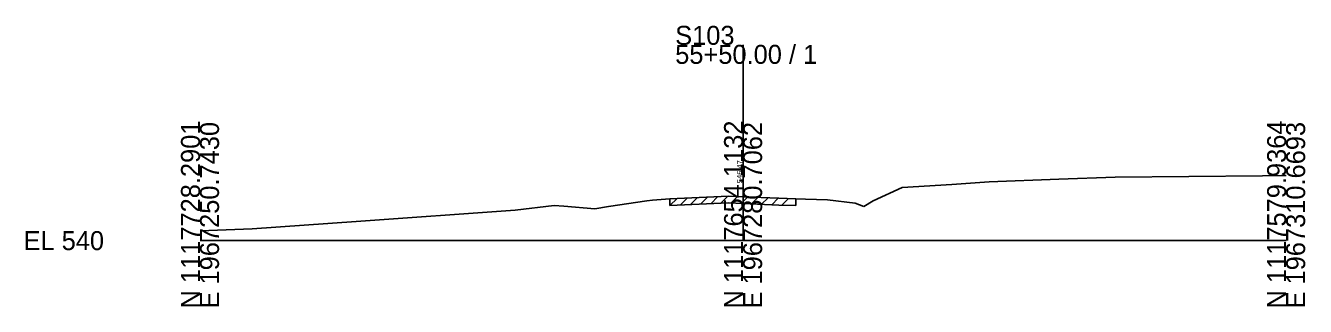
# Model space of a CAD drawing. Extents: x -26 to 163, y -10 to 45020.
# Drawn here: x -25.7 to 162.8, y 15490.3 to 15531.7 of the extents above; entities that cross this region are included whole.
import ezdxf

# ---------------------------------------------------------------- set-up
doc = ezdxf.new("R2010")
doc.units = 0
for name, color, linetype in [('RD_GPK_XS_Cell', 7, 'Continuous'), ('RD_XS_ExGround', 7, 'Continuous'), ('RD_XS_ExPaveRet', 7, 'Continuous'), ('RD_XS_TX_Elev_EX', 7, 'Continuous')]:
    doc.layers.add(name, color=color, linetype=linetype)

msp = doc.modelspace()

# ---------------------------------------------------------------- linework, layer by layer
at = {"layer": 'RD_GPK_XS_Cell'}
for p, q in [((80, 15500), (80, 15528.84)), ((0, 15500), (80, 15500)), ((80, 15500), (160, 15500))]:
    msp.add_line(p, q, dxfattribs=at)
at = {"layer": 'RD_XS_ExGround'}
for p, q in [((116.23, 15508.66), (126.52, 15509.04)), ((126.52, 15509.04), (134.83, 15509.36)), ((134.83, 15509.36), (156.52, 15509.55)), ((156.52, 15509.55), (159.34, 15509.61)), ((159.34, 15509.61), (160, 15509.58)), ((99.16, 15505.87), (103.45, 15507.83)), ((103.45, 15507.83), (110.74, 15508.28)), ((110.74, 15508.28), (116.23, 15508.66)), ((46.41, 15504.49), (52.19, 15505.15)), ((52.19, 15505.15), (53.59, 15505.06)), ((53.59, 15505.06), (58.18, 15504.69)), ((58.18, 15504.69), (60.16, 15505.02)), ((60.16, 15505.02), (65.84, 15505.86)), ((65.84, 15505.86), (66.67, 15505.94)), ((66.67, 15505.94), (69.23, 15506.15)), ((69.23, 15506.15), (75.68, 15506.46)), ((75.68, 15506.46), (77.87, 15506.56)), ((77.87, 15506.56), (80, 15506.47)), ((80, 15506.47), (85.26, 15506.23)), ((85.26, 15506.23), (87.77, 15506.15)), ((87.77, 15506.15), (89.22, 15506.12)), ((89.22, 15506.12), (92.43, 15505.99)), ((92.43, 15505.99), (96.52, 15505.54)), ((96.52, 15505.54), (97.78, 15505.01)), ((97.78, 15505.01), (99.16, 15505.87)), ((23.01, 15502.81), (46.41, 15504.49)), ((0, 15501.42), (7.7, 15501.74)), ((7.7, 15501.74), (23.01, 15502.81))]:
    msp.add_line(p, q, dxfattribs=at)
at = {"layer": 'RD_XS_ExPaveRet'}
for p, q in [((69.23, 15505.15), (70.28, 15506.2)), ((69.23, 15505.15), (69.23, 15506.15)), ((69.23, 15505.15), (75.68, 15505.46)), ((70.73, 15505.22), (71.78, 15506.27)), ((72.23, 15505.29), (73.28, 15506.35)), ((73.73, 15505.37), (74.78, 15506.42)), ((75.23, 15505.44), (76.27, 15506.49)), ((75.68, 15505.46), (77.87, 15505.56)), ((76.73, 15505.51), (77.77, 15506.56)), ((77.87, 15505.56), (80, 15505.47)), ((78.23, 15505.55), (79.18, 15506.5)), ((79.73, 15505.48), (80.68, 15506.44)), ((80, 15505.47), (85.26, 15505.23)), ((81.23, 15505.41), (82.18, 15506.37)), ((82.73, 15505.35), (83.68, 15506.3)), ((84.23, 15505.28), (85.18, 15506.24)), ((85.26, 15505.23), (87.77, 15505.15)), ((85.73, 15505.22), (86.69, 15506.19)), ((87.77, 15506.15), (87.77, 15505.15))]:
    msp.add_line(p, q, dxfattribs=at)

# ---------------------------------------------------------------- texts
at = {"layer": 'RD_GPK_XS_Cell'}
for s, p in [('S103', (70, 15528.84)), ('55+50.00 / 1', (70, 15526.04)), ('EL 540', (-26, 15498.6))]:
    msp.add_text(s, height=2.8, dxfattribs=at).set_placement(p)
for s, p in [('N 1117728.2901', (0, 15490)), ('E 1967250.7430', (2.8, 15490)), ('N 1117654.1132', (80, 15490)), ('E 1967280.7062', (82.8, 15490)), ('N 1117579.9364', (160, 15490)), ('E 1967310.6693', (162.8, 15490))]:
    msp.add_text(s, height=2.8, rotation=90, dxfattribs=at).set_placement(p)
at = {"layer": 'RD_XS_TX_Elev_EX'}
msp.add_text('546.47', height=0.8, rotation=90, dxfattribs=at).set_placement((79.9, 15508.47))

doc.saveas('drawing.dxf')
